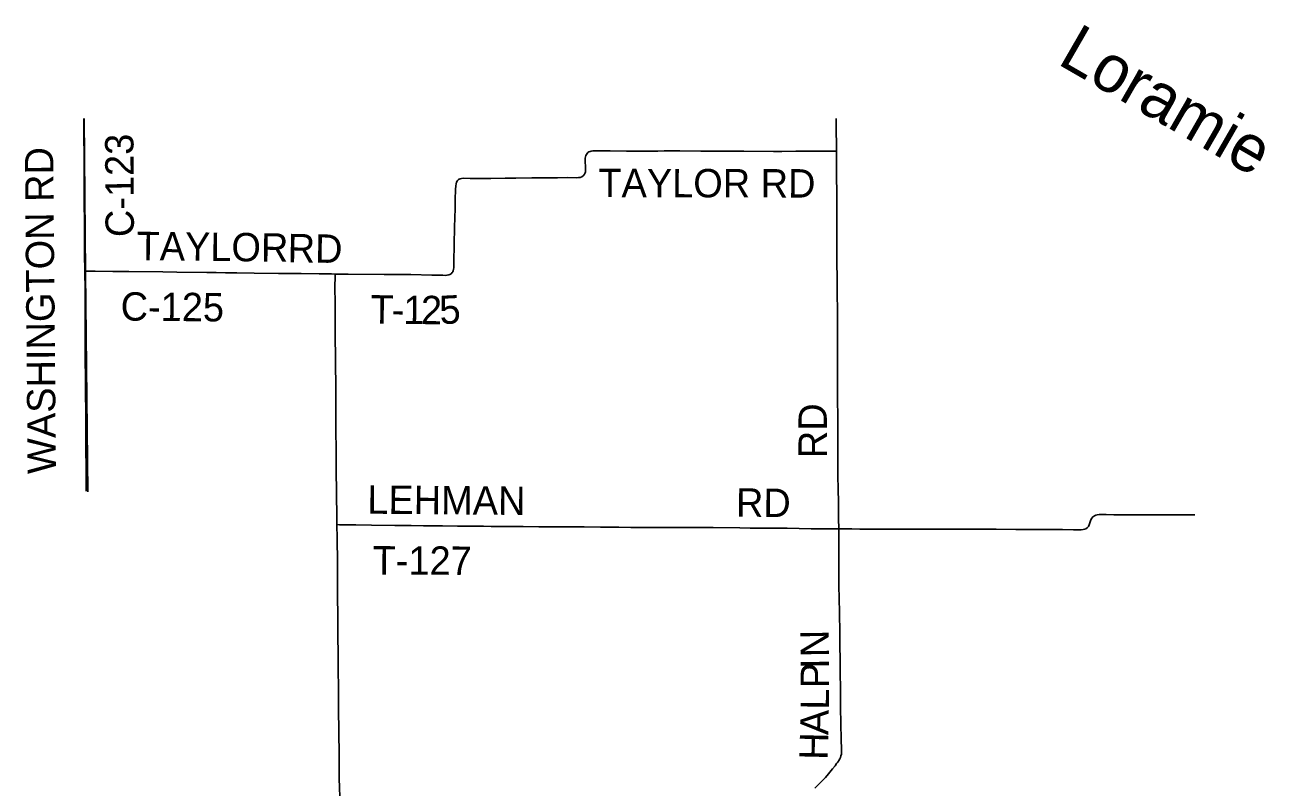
# Model space of a CAD drawing. Extents: x -87 to 2145, y -2128 to 440.
# Drawn here: x 218.1 to 284, y -413.9 to -373.7 of the extents above; entities that cross this region are included whole.
import ezdxf

# ---------------------------------------------------------------- set-up
doc = ezdxf.new("R2010")
doc.units = 0
for name, color, linetype in [('GM_X_County_Road', 7, 'Continuous'), ('GM_X_County_Road_Text', 7, 'Continuous'), ('GM_X_Major_River_Text', 7, 'Continuous'), ('GM_X_Township', 7, 'Continuous'), ('GM_X_Township_Road', 7, 'Continuous'), ('GM_X_Township_Road_Text', 7, 'Continuous')]:
    doc.layers.add(name, color=color, linetype=linetype)

msp = doc.modelspace()

# ---------------------------------------------------------------- linework, layer by layer
at = {"layer": 'GM_X_County_Road'}
for points in [[(221.282, -386.672), (221.263, -385.788), (221.255, -384.361), (221.239, -382.754), (221.234, -381.507), (221.221, -378.601)], [(221.282, -386.672), (221.651, -386.674), (221.82, -386.675), (222.756, -386.684), (223.609, -386.689), (225.397, -386.708), (226.136, -386.719), (227.727, -386.739), (228.219, -386.747), (228.712, -386.754), (229.319, -386.756), (230.237, -386.773), (231.517, -386.786), (232.715, -386.8), (233.667, -386.807), (234.076, -386.814), (234.315, -386.818), (234.506, -386.821)], [(234.603, -400.064), (234.6, -399.897), (234.594, -399.339), (234.592, -398.749), (234.572, -396.797), (234.561, -395.911), (234.554, -395.288), (234.55, -393.893), (234.545, -392.844), (234.529, -391.466), (234.517, -389.891), (234.51, -388.841), (234.508, -388.25), (234.503, -387.627), (234.506, -386.821)], [(234.769, -415.84), (234.757, -414.708), (234.756, -414.397), (234.745, -414.003), (234.73, -413.429), (234.73, -413.134), (234.722, -412.215), (234.71, -411.034), (234.691, -409.771), (234.687, -409.279), (234.685, -408.786), (234.679, -407.622), (234.67, -406.966), (234.652, -405.883), (234.651, -405.736), (234.651, -405.621), (234.651, -405.572), (234.655, -405.261), (234.657, -404.9), (234.646, -403.834), (234.638, -403.112), (234.63, -402.046), (234.616, -400.799), (234.603, -400.064)]]:
    msp.add_lwpolyline(points, dxfattribs=at)
at = {"layer": 'GM_X_Township'}
for points in [[(221.232, -378.601), (221.313, -386.738), (221.427, -398.329)], [(221.427, -398.329), (221.313, -386.738), (221.232, -378.601)]]:
    msp.add_lwpolyline(points, dxfattribs=at)
at = {"layer": 'GM_X_Township_Road'}
for points in [[(261.025, -380.331), (261.02, -380.046), (261.011, -379.178), (261.006, -378.833), (261.002, -378.601)], [(234.506, -386.821), (235.195, -386.826), (237.114, -386.844), (237.884, -386.85), (238.507, -386.853), (239.635, -386.875), (240.214, -386.887), (240.346, -386.891), (240.427, -386.886), (240.524, -386.869), (240.585, -386.845), (240.641, -386.815), (240.71, -386.747), (240.734, -386.705), (240.76, -386.644), (240.777, -386.564), (240.79, -386.496), (240.792, -386.179), (240.801, -385.268), (240.83, -384.35), (240.856, -383.366), (240.868, -382.875), (240.879, -382.349), (240.888, -382.169), (240.905, -382.055), (240.929, -381.976), (240.958, -381.918), (240.985, -381.878), (241.033, -381.834), (241.075, -381.81), (241.12, -381.791), (241.2, -381.774), (241.307, -381.764), (241.66, -381.772), (241.988, -381.773), (242.746, -381.765), (243.513, -381.757), (244.07, -381.75), (244.907, -381.739), (245.661, -381.732), (246.268, -381.732), (246.776, -381.729), (247.27, -381.732), (247.385, -381.725), (247.465, -381.712), (247.558, -381.681), (247.627, -381.638), (247.65, -381.616), (247.7, -381.552), (247.733, -381.477), (247.745, -381.43), (247.757, -381.348), (247.76, -381.217), (247.738, -380.823), (247.74, -380.708), (247.752, -380.627), (247.771, -380.565), (247.799, -380.506), (247.837, -380.452), (247.883, -380.405), (247.937, -380.368), (247.996, -380.342), (248.059, -380.324), (248.141, -380.313), (248.256, -380.311), (248.582, -380.315), (249.059, -380.32), (249.929, -380.325), (250.814, -380.328), (251.586, -380.322), (251.913, -380.32), (252.061, -380.319), (252.749, -380.315), (253.848, -380.323), (254.816, -380.325), (256.128, -380.33), (257.702, -380.344), (258.145, -380.343), (258.883, -380.336), (259.801, -380.333), (260.441, -380.328), (260.851, -380.33), (261.025, -380.331)], [(261.086, -392.58), (261.083, -391.987), (261.079, -390.839), (261.074, -389.543), (261.073, -388.936), (261.073, -388.543), (261.071, -388.083), (261.071, -387.526), (261.062, -386.886), (261.053, -386.377), (261.053, -385.656), (261.052, -385.229), (261.046, -384.491), (261.042, -383.326), (261.04, -382.424), (261.035, -381.768), (261.032, -381.177), (261.028, -380.505), (261.025, -380.331)], [(221.354, -398.302), (221.342, -397.066), (221.334, -396.065), (221.325, -394.688), (221.307, -392.539), (221.3, -391.129), (221.299, -389.259), (221.299, -388.718), (221.289, -388.194), (221.287, -387.373), (221.283, -386.964), (221.282, -386.672)], [(261.148, -400.289), (261.148, -400.251), (261.141, -399.775), (261.138, -399.414), (261.132, -398.857), (261.115, -398.201), (261.105, -397.465), (261.097, -396.924), (261.095, -396.547), (261.093, -395.596), (261.092, -394.235), (261.088, -393.595), (261.088, -393.021), (261.086, -392.58)], [(261.148, -400.289), (261.433, -400.288), (261.843, -400.294), (262.27, -400.298), (262.532, -400.299), (263.138, -400.301), (263.383, -400.299), (263.876, -400.296), (264.351, -400.302), (264.86, -400.307), (265.45, -400.311), (265.81, -400.312), (266.236, -400.311), (266.876, -400.307), (267.335, -400.309), (267.86, -400.307), (268.106, -400.307), (268.582, -400.311), (269.041, -400.309), (269.467, -400.307), (270.517, -400.314), (271.697, -400.316), (272.14, -400.319), (272.517, -400.318), (272.977, -400.325), (273.567, -400.335), (273.976, -400.333), (274.071, -400.324), (274.148, -400.307), (274.22, -400.277), (274.283, -400.235), (274.326, -400.192), (274.353, -400.156), (274.395, -400.072), (274.447, -399.918), (274.486, -399.807), (274.534, -399.716), (274.592, -399.651), (274.619, -399.628), (274.677, -399.591), (274.741, -399.565), (274.807, -399.548), (274.925, -399.532), (275.091, -399.526), (275.288, -399.527), (275.698, -399.541), (276.386, -399.552), (277.091, -399.551), (277.846, -399.551), (278.666, -399.549), (279.158, -399.549), (279.469, -399.547), (279.78, -399.547), (279.976, -399.548)], [(234.603, -400.064), (234.736, -400.067), (234.932, -400.069), (235.605, -400.069), (236.441, -400.085), (237.671, -400.102), (238.541, -400.113), (239.18, -400.12), (239.59, -400.124), (239.983, -400.128), (240.196, -400.13), (240.983, -400.137), (241.787, -400.146), (242.361, -400.152), (242.757, -400.157)], [(242.757, -400.157), (243.279, -400.162), (244.46, -400.17), (245.28, -400.177), (246.297, -400.187), (247.675, -400.188), (248.544, -400.197), (249.053, -400.199), (249.512, -400.203), (250.152, -400.207), (250.676, -400.208), (251.119, -400.209), (251.742, -400.207), (252.545, -400.217), (252.889, -400.213), (253.759, -400.22), (254.513, -400.224), (255.907, -400.24), (256.465, -400.246), (257.285, -400.251), (258.417, -400.259), (259.057, -400.268), (259.68, -400.279), (260.204, -400.283), (260.401, -400.282), (260.614, -400.283), (261.122, -400.289), (261.148, -400.289)], [(261.237, -408.782), (261.237, -408.779), (261.223, -407.86), (261.221, -407.746), (261.22, -407.319), (261.218, -407.139), (261.205, -406.516), (261.197, -405.811), (261.18, -404.683), (261.158, -403.285), (261.158, -402.711), (261.157, -402.449), (261.147, -401.629), (261.147, -400.661), (261.148, -400.289)], [(259.883, -413.993), (259.987, -413.888), (260.148, -413.725), (260.297, -413.574), (260.441, -413.419), (260.611, -413.223), (260.818, -412.974), (260.949, -412.81), (261.034, -412.691), (261.075, -412.636), (261.13, -412.562), (261.157, -412.522), (261.205, -412.438), (261.24, -412.364), (261.265, -412.286), (261.284, -412.19), (261.296, -412.059), (261.298, -411.895), (261.282, -411.452), (261.269, -411.075), (261.265, -410.911), (261.254, -410.452), (261.244, -409.845), (261.235, -409.222), (261.237, -408.782)]]:
    msp.add_lwpolyline(points, dxfattribs=at)

# ---------------------------------------------------------------- texts
at = {"layer": 'GM_X_County_Road_Text'}
for s, rotation, p in [('C-123', 90.27563, (223.871, -384.867)), ('TAYLOR', 359.32756, (224.004, -386.083)), ('RD', 359.00161, (231.991, -386.194)), ('C-125', 359.44972, (223.164, -389.279))]:
    msp.add_text(s, height=1.5, rotation=rotation, dxfattribs=at).set_placement(p)
at = {"layer": 'GM_X_Major_River_Text'}
msp.add_text('Loramie', height=2.4998, rotation=330.03162, dxfattribs=at).set_placement((272.649, -375.687))
at = {"layer": 'GM_X_Township_Road_Text'}
for s, rotation, p in [('WASHINGTON RD', 90.48916, (219.749, -397.379)), ('TAYLOR RD', 359.87944, (248.434, -382.758)), ('T', 359.12572, (236.372, -389.431)), ('1', 359.22441, (238.113, -389.457)), ('2', 359.55952, (239.046, -389.469)), ('5', 2.82347, (240.063, -389.475)), ('-', 359.14522, (237.495, -389.448)), ('RD', 90, (260.517, -396.551)), ('LEHMAN', 359.51974, (236.211, -399.486)), ('RD', 359.50559, (255.705, -399.641)), ('T-127', 359.72246, (236.493, -402.697)), ('N', 90.67871, (260.628, -407.062)), ('I', 90.62767, (260.635, -407.68)), ('P', 90.12581, (260.638, -408.706)), ('L', 89.25675, (260.623, -409.853)), ('A', 88.67597, (260.592, -411.189)), ('H', 88.65206, (260.561, -412.509))]:
    msp.add_text(s, height=1.5, rotation=rotation, dxfattribs=at).set_placement(p)

doc.saveas('drawing.dxf')
